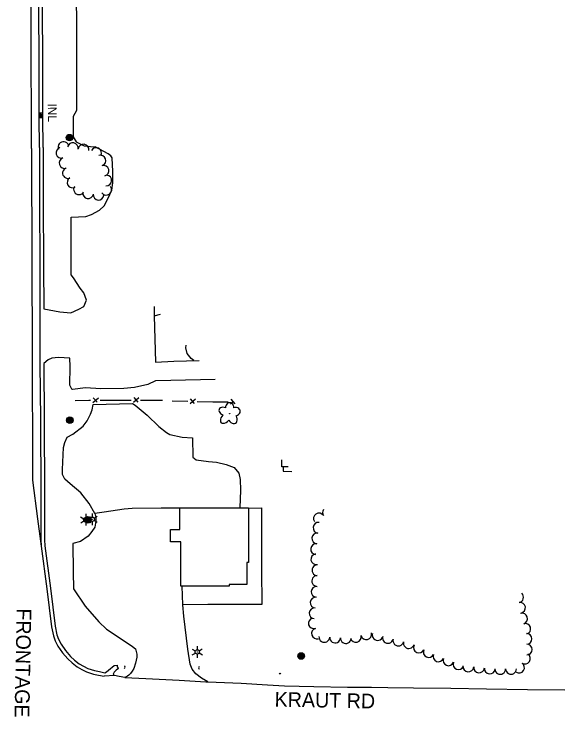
# Model space of a CAD drawing. Extents: x 588843 to 2552415, y 180129 to 269402.
# Drawn here: x 594129.7 to 594504.4, y 191615.3 to 192092.3 of the extents above; entities that cross this region are included whole.
import ezdxf

# ---------------------------------------------------------------- set-up
doc = ezdxf.new("R2010")
doc.units = 0
for name, color, linetype in [('E_BLD', 7, 'Continuous'), ('E_DRN', 7, 'Continuous'), ('E_DRN_Text', 7, 'Continuous'), ('E_DWY', 7, 'Continuous'), ('E_FEN_P', 7, 'Continuous'), ('E_LAND_TreeLine_P', 7, 'Continuous'), ('E_LAND_Vegetation', 7, 'Continuous'), ('E_LTG', 7, 'Continuous'), ('E_MISCPROP', 7, 'Continuous'), ('E_MISCPROP_ShtDash', 7, 'Continuous'), ('E_PATH_Sidewalk', 7, 'Continuous'), ('E_RDWY', 7, 'Continuous'), ('E_RDWY_C_and_G', 7, 'Continuous'), ('E_RDWY_Text', 7, 'Continuous')]:
    doc.layers.add(name, color=color, linetype=linetype)

# ---------------------------------------------------------------- blocks, each defined once
blk = doc.blocks.new('POLE_1')
at = {"layer": 'E_MISCPROP'}
for radius in [4.46, 3.35, 2.23, 1.12]:
    blk.add_circle((0, 0), radius, dxfattribs=at)
blk = doc.blocks.new('INLT_148')
at = {"layer": 'E_DRN_Text'}
blk.add_text('INL', height=12, dxfattribs=at).set_placement((-11.03, -6))
blk = doc.blocks.new('INLO_1')
at = {"layer": 'E_DRN'}
for p, q in [((2, -4), (2, 0)), ((4, -4), (4, 0)), ((6, -2), (0, -2))]:
    blk.add_line(p, q, dxfattribs=at)
blk.add_lwpolyline([(0, -4), (6, -4), (6, 0), (0, 0), (0, -4)], close=True, dxfattribs=at)
blk = doc.blocks.new('LPOL_1')
at = {"layer": 'E_LTG'}
for p, q in [((-8, 0), (-3, 0)), ((-1.5, 2.6), (-4, 6.93)), ((1.5, 2.6), (4, 6.93)), ((3, 0), (8, 0)), ((-4, -6.93), (-1.5, -2.6)), ((4, -6.93), (1.5, -2.6))]:
    blk.add_line(p, q, dxfattribs=at)
for radius in [3, 0.25]:
    blk.add_circle((0, 0), radius, dxfattribs=at)
blk = doc.blocks.new('CULV2_1')
at = {"layer": 'E_DRN'}
blk.add_arc((19.7, 14.8), 24.6, 216.8699, 323.1301, dxfattribs=at)
blk = doc.blocks.new('DTRE_1')
at = {"layer": 'E_LAND_Vegetation'}
blk.add_circle((-0.18, 0.02), 0.256, dxfattribs=at)
for centre, major_axis, ratio in [((-2.54, 7.46), (1.9, -6.97), 0.782863), ((5.75, 3.85), (-7.38, -4.1), 0.691916), ((-8.15, 0.23), (6.9, -0.17), 0.832022), ((-3.41, -7.32), (2.52, 6.8), 0.716896), ((5.03, -5.17), (-7.02, 6.41), 0.560249)]:
    blk.add_ellipse(centre, major_axis=major_axis, ratio=ratio, start_param=1.570796, end_param=4.712389, dxfattribs=at)

msp = doc.modelspace()

# ---------------------------------------------------------------- linework, layer by layer
at = {"layer": 'E_BLD'}
msp.add_lwpolyline([(594316.02, 191784.08), (594311.83, 191784.15), (594311.92, 191788.99)], dxfattribs=at)
msp.add_lwpolyline([(594243.09, 191702.9), (594243.07, 191733.04), (594236.15, 191733.04), (594236.14, 191741.44), (594242.51, 191741.45), (594242.5, 191756.25), (594289.14, 191756.29), (594289.17, 191719.04), (594288, 191719.04), (594288.02, 191704.02), (594276.1, 191704.01), (594276.1, 191702.93), (594243.09, 191702.9)], close=True, dxfattribs=at)
at = {"layer": 'E_DWY'}
for points in [[(594172.11, 192143.9), (594172, 192126.41), (594171.79, 192102.7), (594172.08, 192092.04), (594172.24, 192069.82), (594172.14, 192047.27), (594172.16, 192026.7), (594169.84, 192022.57), (594169.83, 192008.79), (594171.99, 192005.31), (594177.32, 192002.71), (594181.69, 192002.19), (594184.87, 192001.88)], [(594149.86, 191891.6), (594160.77, 191889.61), (594168.42, 191888.94), (594173.79, 191891.5), (594177.12, 191893.25), (594178.89, 191897.62), (594177.19, 191902.62), (594174.63, 191905.79), (594170.21, 191912.8), (594168.66, 191914.82), (594168.55, 191928.92), (594168.53, 191954.16), (594178.59, 191954.46), (594182.28, 191956), (594187.86, 191958.94), (594191.1, 191961.75), (594193.71, 191967.09), (594196.1, 191972.39), (594196.98, 191977.43), (594196.86, 191985.06), (594196.37, 191994.45), (594195.43, 191995.85), (594193.75, 191997.17), (594184.87, 192001.88)], [(594225.08, 191893.19), (594224.97, 191886.97)], [(594224.97, 191886.97), (594229.35, 191888.07)], [(594224.97, 191886.97), (594226.01, 191855.39), (594238.48, 191856.11), (594255.61, 191856.56)], [(594252.02, 191856.47), (594250.13, 191857.88), (594247.54, 191861.22), (594246.58, 191865.27), (594246.87, 191867.04)], [(594266.46, 191843.53), (594236.31, 191842.86), (594226, 191842.6), (594220.77, 191840.26), (594211.71, 191838.25), (594204.34, 191837.43), (594188.82, 191837.3), (594178.39, 191837.85), (594169.46, 191836.72), (594168.96, 191837.1), (594167.68, 191839.74), (594167.77, 191852.36), (594167.68, 191858.22), (594160.04, 191858.67), (594155.39, 191858.07), (594152.93, 191856.97), (594149.86, 191854.53)], [(594184.68, 191752.49), (594180.73, 191759.32), (594175.2, 191766.4), (594167.79, 191772.58), (594164.25, 191775.85), (594162.58, 191778.96), (594162.61, 191782.28), (594163.33, 191797.34), (594164.27, 191800.79), (594165.92, 191804.34), (594169.73, 191806.5), (594176.65, 191811.91), (594179.45, 191815.51), (594181.6, 191820.06), (594182.94, 191823.05), (594183.59, 191826.7), (594210.31, 191827.34), (594212.07, 191826.06), (594220.25, 191819.34), (594228.28, 191811.54), (594233.37, 191807.66), (594235.65, 191806.11), (594243.95, 191804.34), (594251.04, 191804.01), (594251.2, 191790.71), (594253.49, 191789.05)], [(594253.49, 191789.05), (594261.96, 191787.75), (594267.36, 191787.29), (594274.03, 191785.72), (594279.37, 191783.79), (594282.61, 191779.95), (594283.47, 191775.62), (594283.66, 191768.3), (594283.21, 191756.28)], [(594242.5, 191756.05), (594229.69, 191756.14), (594210.11, 191755.88), (594204.5, 191755.44), (594191.03, 191753.36), (594184.68, 191752.49)], [(594184.68, 191752.49), (594185.22, 191749.6), (594185.25, 191747.16), (594184.54, 191743.16), (594182.64, 191740.19), (594180.1, 191737.08), (594175, 191733.43), (594169.79, 191732.12), (594169.87, 191712.78), (594170.15, 191701.23), (594178.11, 191689.4), (594187.35, 191678.62), (594192.69, 191673.79), (594204.62, 191665.77), (594210.33, 191662), (594212.2, 191660.23), (594213.13, 191656.81), (594213.2, 191654.73), (594212.24, 191650.65), (594211.09, 191647.06), (594210.06, 191645.14), (594208.99, 191643.57), (594207.73, 191642.42), (594206.75, 191641.84), (594205.07, 191640.87)], [(594244.4, 191690.23), (594244.12, 191702.9)], [(594261.41, 191637.85), (594257.24, 191640.33), (594253.34, 191643.28), (594250.82, 191646.39), (594249.53, 191650.01), (594248, 191660.16), (594245.25, 191682.53), (594244.4, 191690.23)]]:
    msp.add_lwpolyline(points, dxfattribs=at)
at = {"layer": 'E_FEN_P'}
for p, q in [((594183.4, 191828.06), (594187.06, 191831.24)), ((594183.57, 191831.24), (594186.32, 191828.12)), ((594210.88, 191828.12), (594214.58, 191831.26)), ((594211.09, 191831.31), (594213.8, 191828.15)), ((594249.37, 191827.32), (594253.08, 191830.44)), ((594249.59, 191830.5), (594252.29, 191827.33)), ((594277.07, 191830.14), (594279.8, 191827.01)), ((594276.89, 191826.96), (594278.86, 191828.66))]:
    msp.add_line(p, q, dxfattribs=at)
for points in [[(594171.29, 191829.23), (594180.67, 191829.53), (594181.78, 191829.53)], [(594188.28, 191829.53), (594190.68, 191829.53), (594198.78, 191829.55)], [(594198.78, 191829.55), (594200.78, 191829.56), (594209.28, 191829.59)], [(594215.78, 191829.53), (594220.85, 191829.47), (594226.28, 191829.46)], [(594226.28, 191829.46), (594230.75, 191829.46)], [(594237.28, 191829.01), (594247.78, 191828.82)], [(594254.28, 191828.7), (594264.78, 191828.51)], [(594264.78, 191828.51), (594267.36, 191828.47), (594275.28, 191828.44)]]:
    msp.add_lwpolyline(points, dxfattribs=at)
at = {"layer": 'E_LAND_TreeLine_P'}
for centre, start, end in [((594161.94, 191997.9), 106.589, 286.589), ((594163.34, 192001.74), 21.6305, 201.6305), ((594169.64, 192001.05), 347.7091, 167.7091), ((594177, 192000.01), 352.7762, 172.7762), ((594185.54, 191997.7), 331.7393, 151.7393), ((594188.53, 191992.59), 288.6128, 108.6128), ((594164.07, 191990.91), 107.0771, 287.0771), ((594166.39, 191984.1), 111.8025, 291.8025), ((594190.57, 191985.64), 285.5984, 105.5984), ((594192.44, 191979.03), 266.2076, 86.2076), ((594169.49, 191977.69), 119.5741, 299.5741), ((594173.89, 191973.07), 149.6212, 329.6212), ((594192.36, 191972.76), 216.8174, 36.8174), ((594180.07, 191970.36), 169.8069, 349.8069), ((594187.22, 191969.39), 173.8954, 353.8954), ((594337.01, 191748.99), 33.0204, 213.0204), ((594343.15, 191752.97), 144.5153, 213.0204), ((594336.75, 191742.71), 83.6474, 263.6474), ((594335.94, 191735.44), 83.6474, 263.6474), ((594335.13, 191728.17), 83.6474, 263.6474), ((594335.21, 191721.29), 99.593, 279.593), ((594335.99, 191713.8), 88.9519, 268.9519), ((594335.85, 191706.49), 88.9519, 268.9519), ((594335.4, 191699.13), 86.1224, 266.1224), ((594334.82, 191691.8), 84.6282, 264.6282), ((594472.49, 191695.46), 280.3529, 47.955), ((594473.8, 191688.27), 280.3529, 100.3529), ((594334.13, 191684.52), 84.6282, 264.6282), ((594333.54, 191677.76), 106.7393, 286.7393), ((594475.25, 191680.95), 286.8691, 106.8691), ((594477.38, 191673.95), 286.8691, 106.8691), ((594335.65, 191670.75), 106.7393, 286.7393), ((594340.73, 191668.46), 176.6646, 356.6646), ((594348.03, 191668.03), 176.6646, 356.6646), ((594355.33, 191667.61), 176.6646, 356.6646), ((594362.11, 191668.53), 193.7941, 13.7941), ((594369.22, 191670.28), 193.7941, 13.7941), ((594376.95, 191669.74), 164.2681, 344.2681), ((594383.96, 191667.79), 165.8659, 345.8659), ((594391.06, 191666.01), 165.8659, 345.8659), ((594478.25, 191667.13), 271.0082, 91.0082), ((594398.15, 191664.22), 165.8659, 345.8659), ((594405.08, 191661.22), 154.862, 334.862), ((594478.38, 191659.81), 271.0082, 91.0082), ((594411.7, 191658.12), 154.862, 334.862), ((594418.31, 191655.2), 158.5358, 338.5358), ((594425.12, 191652.53), 158.5358, 338.5358), ((594477.14, 191653.71), 236.6461, 56.6461), ((594431.92, 191649.85), 158.5358, 338.5358), ((594438.64, 191648.35), 174.4934, 354.4934), ((594445.92, 191647.65), 174.4934, 354.4934), ((594473.12, 191647.6), 236.6461, 56.6461), ((594453.2, 191646.94), 174.4934, 354.4934), ((594460.36, 191646.68), 180.3388, 0.3388), ((594467.68, 191646.72), 180.3388, 0.3388)]:
    msp.add_arc(centre, 3.66, start, end, dxfattribs=at)
at = {"layer": 'E_MISCPROP_ShtDash'}
msp.add_lwpolyline([(594289.14, 191756.12), (594297.9, 191756.18), (594298, 191714.02), (594298.19, 191690.61), (594261.54, 191690.46), (594244.4, 191690.23)], dxfattribs=at)
at = {"layer": 'E_PATH_Sidewalk'}
msp.add_lwpolyline([(594312.79, 191784.14), (594312.8, 191781.22), (594318.51, 191781.08)], dxfattribs=at)
at = {"layer": 'E_RDWY'}
for points in [[(594141.61, 192000.74), (594141.58, 192027.59), (594141.43, 192056.5), (594141.32, 192084.87), (594141.16, 192111.63), (594141.03, 192137.64), (594140.83, 192166.54), (594140.73, 192194.78), (594140.61, 192226.13), (594140.45, 192248.38), (594140.38, 192259.41), (594140.26, 192287.96), (594140.09, 192317.77), (594139.98, 192345.68), (594139.79, 192372.83), (594139.71, 192385.77), (594139.61, 192413.13), (594139.47, 192440.24), (594139.3, 192469.98), (594139.22, 192498.36), (594139.03, 192527.9), (594138.81, 192561.89)], [(594141.61, 192000.74), (594141.59, 191977.81), (594141.75, 191944.52), (594141.81, 191909.78), (594141.93, 191876.95), (594142.1, 191840.22), (594142.29, 191802.65), (594142.34, 191779.83), (594142.33, 191775.03), (594145.65, 191748.83), (594148.21, 191730.23)], [(594191.42, 191644.11), (594192.64, 191644.71), (594194.02, 191645.73), (594197.77, 191648.9), (594199.79, 191649.14), (594199.79, 191648.59), (594199.93, 191648.03), (594200.47, 191647.23), (594200.85, 191646.98), (594199.09, 191645.9), (594197.87, 191644.36), (594197.2, 191643.16)], [(594198.02, 191642.22), (594197.2, 191643.16)], [(594205.07, 191640.87), (594201.24, 191641.56), (594198.02, 191642.22), (594190.94, 191641.66)], [(594205.07, 191640.87), (594219.34, 191640.13), (594241.92, 191638.95), (594260.02, 191637.97), (594261.41, 191637.85), (594284.13, 191636.91), (594302.1, 191635.82), (594313.71, 191635.08), (594333.5, 191634.77), (594356.41, 191634.34), (594372.84, 191634.28), (594383.94, 191634.01), (594401.38, 191633.8), (594426.83, 191633.54), (594450.93, 191633.12), (594478.87, 191632.73), (594504.32, 191632.37), (594504.35, 191632.37)]]:
    msp.add_lwpolyline(points, dxfattribs=at)
at = {"layer": 'E_RDWY_C_and_G'}
for points in [[(594146.93, 192001.37), (594146.89, 192022.03), (594146.73, 192041.51), (594146.7, 192066.85), (594146.62, 192089.61), (594146.49, 192112.42), (594146.38, 192133.04)], [(594149.43, 192001.38), (594149.39, 192022.04), (594149.23, 192041.52), (594149.2, 192066.86), (594149.12, 192089.62), (594148.99, 192112.43), (594148.88, 192133.07)], [(594146.93, 192001.37), (594147.02, 191965.47), (594147.24, 191920.85), (594147.36, 191891.59)], [(594149.43, 192001.38), (594149.52, 191965.48), (594149.74, 191920.86), (594149.86, 191891.6)], [(594147.36, 191891.59), (594147.36, 191854.5)], [(594147.36, 191854.5), (594147.75, 191816.14), (594147.93, 191765.69), (594148.01, 191734.48), (594148.21, 191730.23), (594151.91, 191701.25), (594155.18, 191675.3), (594156.49, 191669.27), (594157.68, 191665.88), (594159.51, 191662.15), (594162.76, 191657.56), (594166.36, 191653.47), (594169.18, 191650.81), (594172.71, 191648.06), (594175.87, 191646.3), (594179.05, 191644.67), (594183.78, 191643.21), (594187.24, 191642.39), (594190.94, 191641.66)], [(594149.86, 191854.53), (594150.25, 191816.16), (594150.43, 191765.69), (594150.51, 191734.54), (594150.7, 191730.45), (594154.39, 191701.56), (594157.64, 191675.72), (594158.9, 191669.96), (594159.99, 191666.85), (594161.67, 191663.43), (594164.73, 191659.12), (594168.17, 191655.2), (594170.81, 191652.71), (594174.1, 191650.15), (594177.05, 191648.51), (594180, 191646.99), (594184.44, 191645.63), (594187.77, 191644.83), (594191.42, 191644.11)]]:
    msp.add_lwpolyline(points, dxfattribs=at)

# ---------------------------------------------------------------- block references
at = {"layer": 'E_DRN'}
for name, p, xscale, yscale, rotation in [('INLO_1', (594149.23, 192024.97), 0.5, 0.5, -89.29396055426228), ('CULV2_1', (594204.67, 191646.98), 0.04821573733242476, 0.04821573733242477, 88.43147309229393), ('CULV2_1', (594255.7, 191648.32), 0.04613934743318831, 0.0461393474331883, -90.40490865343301), ('CULV2_1', (594309.94, 191643.76), 0.031235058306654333, 0.031235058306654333, -2.7648294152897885)]:
    msp.add_blockref(name, p, dxfattribs=dict(at, xscale=xscale, yscale=yscale, rotation=rotation))
at = {"layer": 'E_DRN_Text', "xscale": 0.5, "yscale": 0.5, "rotation": -89.41212081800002}
msp.add_blockref('INLT_148', (594155.72, 192025.86), dxfattribs=at)
at = {"layer": 'E_LAND_Vegetation', "xscale": 0.5, "yscale": 0.5, "rotation": -89.17580028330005}
msp.add_blockref('DTRE_1', (594276.27, 191820.32), dxfattribs=at)
at = {"layer": 'E_LTG', "xscale": 0.5, "yscale": 0.5, "rotation": -89.17580028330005}
for p in [(594178.5, 191748.15), (594182.84, 191748.53), (594254.28, 191658.24)]:
    msp.add_blockref('LPOL_1', p, dxfattribs=at)
at = {"layer": 'E_MISCPROP', "xscale": 0.5, "yscale": 0.5}
for p, rotation in [((594167.47, 192008.19), -89.41212081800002), ((594167.69, 191815.9), -89.17580028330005), ((594179.91, 191748.08), -89.17580028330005), ((594324.95, 191655.45), -89.17580028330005)]:
    msp.add_blockref('POLE_1', p, dxfattribs=dict(at, rotation=rotation))

# ---------------------------------------------------------------- texts
at = {"layer": 'E_RDWY_Text'}
for s, rotation, p in [('FRONTAGE RD', 268.8865, (594131.52, 191687.96)), ('KRAUT RD', 358.8865, (594306.82, 191621.04))]:
    msp.add_text(s, height=10, rotation=rotation, dxfattribs=at).set_placement(p)

doc.saveas('drawing.dxf')
